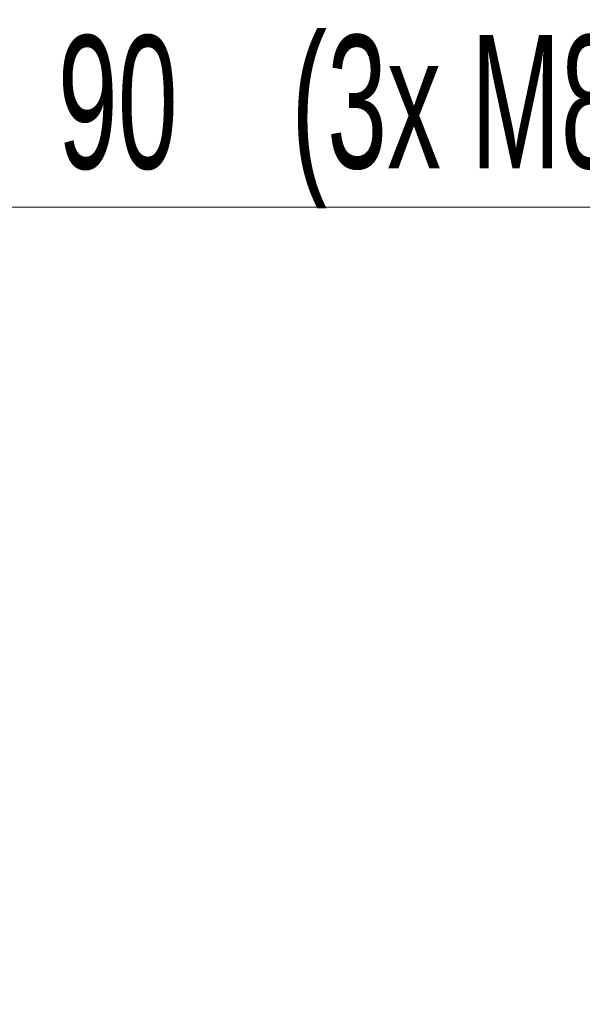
# Model space of a CAD drawing. Header units: millimetres. Extents: x 0 to 8410, y 0 to 5940.
# Tile 317 of 319: x 7513 to 7725, y 3808 to 4177. Entities that reach past the tile are written whole.
import ezdxf

# ---------------------------------------------------------------- set-up
doc = ezdxf.new("R2010")
doc.units = ezdxf.units.MM
doc.header["$LTSCALE"] = 10
doc.styles.add('SLDTEXTSTYLE0', font='TXT', dxfattribs={"width": 0.605})
doc.dimstyles.new('SLDDIMSTYLE2', dxfattribs={"dimtxt": 50, "dimasz": 50, "dimexe": 0, "dimexo": 0.0625, "dimgap": 12.5, "dimtad": 1, "dimtoh": 1, "dimdec": 1, "dimrnd": 1e-09, "dimzin": 12, "dimdsep": 46, "dimtxsty": 'SLDTEXTSTYLE0', "dimsah": 1, "dimcen": 0.09, "dimadec": 0, "dimazin": 0, "dimtfac": 1, "dimtofl": 0, "dimtmove": 0, "dimatfit": 3, "dimfxl": 1, "dimfrac": 2, "dimtolj": 1, "dimtzin": 12, "dimarcsym": 0})

# ---------------------------------------------------------------- blocks, each defined once
blk = doc.blocks.new('SW_SYMBOL_HOLE_DEPTH')
at = {"color": 0, "linetype": 'Continuous', "lineweight": 0}
for p, q in [((0, 8750), (8000, 8750)), ((4000, 8750), (4000, 750)), ((1000, 5550), (4000, 750)), ((7000, 5550), (4000, 750))]:
    blk.add_line(p, q, dxfattribs=at)
blk = doc.blocks.new('*D30')
at = {"color": 7, "linetype": 'Continuous', "lineweight": 0}
for p, q in [((7366.82, 3807.57), (7366.82, 4122.01)), ((7456.82, 3912.69), (7456.82, 4122.01)), ((7366.82, 4107.01), (7266.82, 4107.01)), ((7456.82, 4107.01), (7366.82, 4107.01)), ((7456.82, 4107.01), (8017.28, 4107.01))]:
    blk.add_line(p, q, dxfattribs=at)
for points in [[(7366.82, 4107.01), (7316.82, 4114.51), (7316.82, 4099.51)], [(7456.82, 4107.01), (7506.82, 4099.51), (7506.82, 4114.51)]]:
    blk.add_solid(points, dxfattribs=at)
at = {"color": 7, "linetype": 'Continuous', "lineweight": 0, "xscale": 0.0064453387, "yscale": 0.0064453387, "zscale": 0.0064453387}
blk.add_blockref('SW_SYMBOL_HOLE_DEPTH', (7833.13, 4114.23), dxfattribs=at)
at = {"color": 7, "linetype": 'Continuous', "lineweight": 0, "char_height": 50, "attachment_point": 1, "style": 'SLDTEXTSTYLE0'}
for s, insert in [(' (3x M8', (7604.11, 4171.6)), ('16)', (7902.2, 4171.6)), ('90', (7527.75, 4171.46))]:
    blk.add_mtext(s, dxfattribs=dict(at, insert=insert))

msp = doc.modelspace()

# ---------------------------------------------------------------- dimensions: what is measured, and where the dimension line sits
at = {"color": 7, "linetype": 'Continuous', "lineweight": 0}
dim = msp.add_linear_dim(base=(7366.817261, 4107.006598), p1=(7456.817261, 3912.688478), p2=(7366.817261, 3807.574759), text='<> (3x M8{\\fGDT;x}16)', dimstyle='SLDDIMSTYLE2', dxfattribs=at)
dim.commit()
dim.dimension.update_dxf_attribs({"geometry": '*D30', "text_midpoint": (7764.575054, 4107.006598), "dimtype": 160})

doc.saveas('drawing.dxf')
